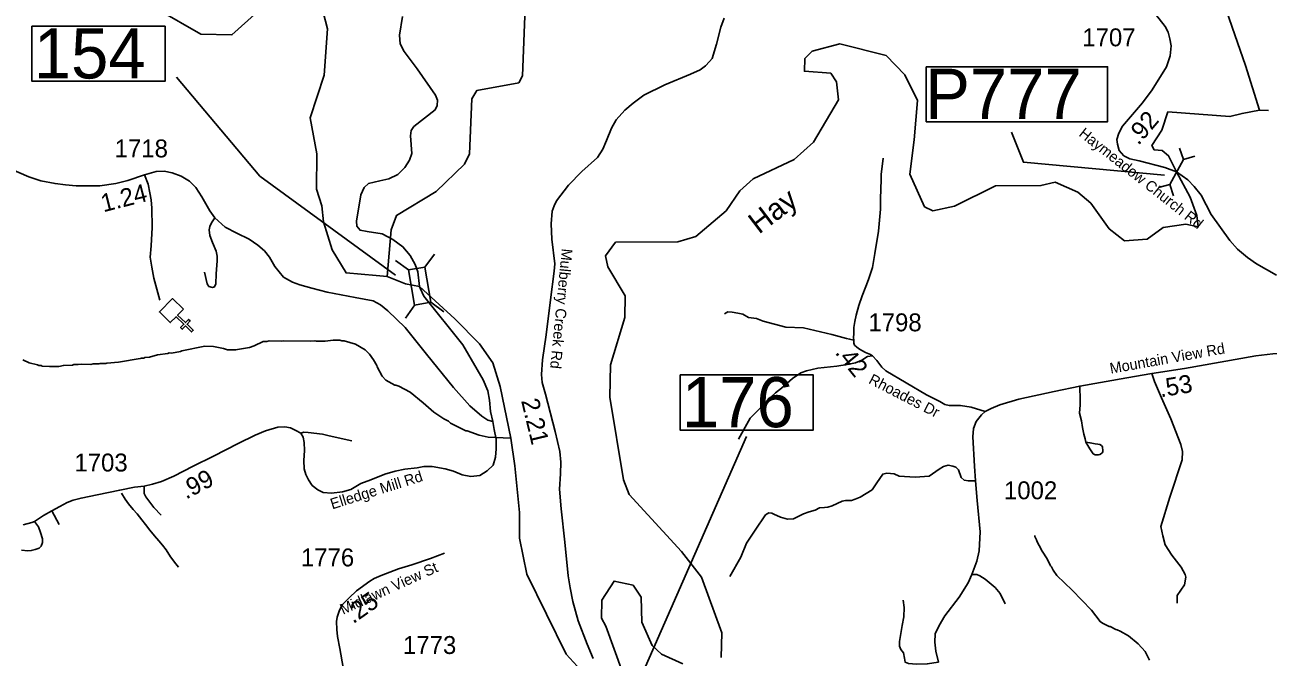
# Model space of a CAD drawing. Extents: x 1248224 to 1454986, y 825081 to 985870.
# Drawn here: x 1362794 to 1371473, y 908369 to 912782 of the extents above; entities that cross this region are included whole.
import ezdxf

# ---------------------------------------------------------------- set-up
doc = ezdxf.new("R2010")
doc.units = 0
for name, color, linetype in [('Exist Cultural Church CELL', 7, 'Continuous'), ('Exist Hydrographic Creek Single Shore', 7, 'Continuous'), ('Exist Hydrographic Creek Single Shore Label', 7, 'Continuous'), ('Exist Hydrographic Misc Water Feature', 7, 'Continuous'), ('Exist Road Non-System Type 51', 7, 'Continuous'), ('Exist Road Secondary Mileage Hundredths English Label', 7, 'Continuous'), ('Exist Road Secondary Structure Pipe CELL', 7, 'Continuous'), ('Exist Road Secondary Structure Pipe Number Label', 7, 'Continuous'), ('Exist Road Secondary Structure Standard Bridge CELL', 7, 'Continuous'), ('Exist Road Secondary Structure Standard Bridge Number Label', 7, 'Continuous'), ('Exist Road Secondary Type 51 Attributed', 7, 'Continuous'), ('Exist Road Secondary Type 51 Label', 7, 'Continuous'), ('Exist Road Secondary Type 51 Number Label', 7, 'Continuous')]:
    doc.layers.add(name, color=color, linetype=linetype)

msp = doc.modelspace()

# ---------------------------------------------------------------- linework, layer by layer
at = {"layer": 'Exist Cultural Church CELL'}
msp.add_lwpolyline([(1363900.2, 910797.5), (1363860.5, 910756.7), (1363914.9, 910703.5), (1363937.3, 910726.4), (1363948.7, 910715.2), (1363926.4, 910692.3), (1363969.4, 910650.3), (1363958.2, 910638.9), (1363915.2, 910680.9), (1363892.8, 910658), (1363881.4, 910669.2), (1363903.7, 910692), (1363849.3, 910745.3), (1363808.9, 910704.1), (1363732.7, 910778.5), (1363824, 910871.9)], close=True, dxfattribs=at)
at = {"layer": 'Exist Hydrographic Creek Single Shore'}
for points in [[(1365323.5, 911025.5), (1365246.4, 911033.5), (1365036.2, 911051.1), (1364940, 911211.1), (1364877.7, 911406.6), (1364867.8, 911518.1), (1364830, 911635.6), (1364832, 911882.5), (1364785, 912133.4), (1364883, 912430.1), (1364906.9, 912754.6), (1364845, 912989), (1364788.9, 913082), (1364657, 913127.4), (1364514, 913081), (1364418, 912872.8), (1364239, 912712.2), (1364021.9, 912716.7), (1363420.9, 913063.5), (1363183, 913242.3), (1362717.9, 913704.7)], [(1370832, 911756.3), (1370777.9, 911868), (1370733.9, 911905.2), (1370677.6, 911909.7), (1370660.7, 911939), (1370729.4, 912047.3), (1370773.2, 912173.8), (1371206.1, 912142.1), (1371290.2, 912163.4), (1371412.2, 912185.6), (1371314.2, 912497.9), (1371126.2, 913043.3)], [(1365323.5, 911025.5), (1365350.9, 911350.5), (1365387, 911451.5), (1365666, 911619.9), (1365862.1, 911809.7), (1365897, 911881.2), (1365914.1, 912264.9), (1365948, 912323.3), (1366241, 912376.6), (1366267.1, 912425.3), (1366288.1, 912966.5)], [(1367654.1, 908366), (1367658.1, 908539.8), (1367516.1, 908926.8), (1367378.1, 909106.9), (1367012.1, 909504.9), (1366972.1, 909607.5), (1366877.1, 910183.9), (1366882.1, 910410.3), (1366981, 910740), (1366984, 910890.9), (1366863, 911093.6), (1366848.1, 911169.3), (1366917.1, 911266.4), (1367351.1, 911267.6), (1367477.1, 911304.5), (1367689.1, 911484), (1367784, 911623.2), (1367878, 911706.8), (1368164.1, 911842.1), (1368300, 911964.2), (1368474.1, 912259.5), (1368460.1, 912384.5), (1368419.1, 912444.5), (1368236.1, 912457.9), (1368238.1, 912546.6), (1368289.1, 912598), (1368482.1, 912649.9), (1368806.1, 912567.9), (1368936.1, 912434), (1369024.1, 912255)], [(1369024.1, 912255), (1369001.1, 911979.7), (1368971.1, 911740.6), (1369074.1, 911512), (1369132.1, 911484.6), (1369283.2, 911517.6), (1369569.1, 911659.6), (1369886.1, 911659.8), (1369987.1, 911684), (1370144.2, 911615.2), (1370234.1, 911537.9), (1370363.2, 911358.1), (1370470.1, 911273.8), (1370628.2, 911287), (1370739.1, 911366.9), (1370898.2, 911390), (1370985.2, 911372.3), (1370974, 911451.8), (1370927.2, 911579.8), (1370832, 911756.3)], [(1365549.8, 910956.8), (1365452.1, 910975.6), (1365323.5, 911025.5)], [(1366890.8, 908003.5), (1366826.1, 908118), (1366699.5, 908249.4), (1366573.1, 908389.9), (1366299, 908948), (1366246, 909198.6), (1366245.7, 909378.5), (1366215.1, 909705.3), (1366187.1, 909897.6), (1366111, 910258.4), (1366060.8, 910422.4), (1365968.5, 910556.9), (1365796.1, 910731.1), (1365549.8, 910956.8)], [(1366966.3, 908265.2), (1366850.1, 908585.6), (1366818.1, 908642.1), (1366821.1, 908766.8), (1366907.1, 908899.7), (1367040.1, 908870.7), (1367096.1, 908787.4), (1367101.1, 908613.5), (1367172.1, 908451.1), (1367237.1, 908390.8), (1367386.1, 908322.1)]]:
    msp.add_lwpolyline(points, dxfattribs=at)
at = {"layer": 'Exist Hydrographic Misc Water Feature'}
for points in [[(1371474.9, 912184.8), (1371412.2, 912185.6)], [(1362779.5, 910443.5), (1362823.1, 910422.4), (1362882.8, 910409.1), (1362890.8, 910404.9), (1362906.8, 910404.6), (1362914.7, 910400.4), (1362966.5, 910397.2), (1363030.6, 910397.7), (1363062.7, 910405), (1363126.8, 910407.6), (1363134.9, 910411.4), (1363166.9, 910410.6), (1363191, 910414), (1363254.9, 910412.6), (1363271, 910416.3), (1363311, 910415.4), (1363319.1, 910419.2), (1363359, 910418.2), (1363367.1, 910422), (1363447.3, 910428.2), (1363599.8, 910452.7), (1363607.9, 910456.6), (1363623.9, 910456.2), (1363632, 910460), (1363664.1, 910463.2), (1363720.4, 910478), (1363792.7, 910488.4), (1363800.7, 910492.2), (1363816.7, 910491.7), (1363881, 910502.3), (1363889.1, 910506.1), (1364049.7, 910538.4), (1364111.8, 910537.1), (1364181.5, 910523.4), (1364209.3, 910514.8), (1364265.2, 910513.5), (1364361.6, 910531.3), (1364393.9, 910542.6), (1364458.6, 910573), (1364482.6, 910572.5), (1364498.7, 910576.2), (1364586.7, 910574.2), (1364602.6, 910577.8), (1364786.6, 910573.6), (1364818.7, 910576.8), (1364826.7, 910574.7), (1364890.6, 910575.2), (1364946.8, 910582), (1364992.8, 910580.8), (1365006.7, 910576.5), (1365022.7, 910576.2), (1365102.2, 910552.3), (1365169.3, 910514.8), (1365198.6, 910484.2), (1365227.7, 910443.6), (1365250.9, 910405), (1365252.7, 910395), (1365287.2, 910330.2), (1365312.6, 910301.6), (1365375.9, 910268.1), (1365383.9, 910267.9), (1365403.7, 910259.5), (1365482.7, 910217.7), (1365575.1, 910143.6), (1365647.7, 910077.9), (1365718.6, 910032.3), (1365750.3, 910015.5), (1365766, 910003.2), (1365872.8, 909948.8), (1365880.8, 909948.6), (1365964.2, 909918.6), (1366027.9, 909905.2), (1366187.1, 909897.6)], [(1369844.9, 909218), (1369844.7, 909210), (1369856.3, 909187.7), (1369860, 909173.6), (1369875.4, 909149.3), (1369894.5, 909108.8), (1369929.3, 909056), (1369952.3, 909007.5), (1369960, 908999.3), (1369971.5, 908975.1), (1369998.7, 908938.4), (1370104.5, 908835.9), (1370239.4, 908696.9), (1370299.6, 908617.6), (1370315.4, 908605.2), (1370362.9, 908582.1), (1370370.9, 908581.9), (1370410.4, 908561), (1370418.3, 908560.8), (1370440.2, 908550.3), (1370497.5, 908519), (1370566.1, 908463), (1370615.1, 908409.6), (1370643.7, 908347.6)]]:
    msp.add_lwpolyline(points, dxfattribs=at)
at = {"layer": 'Exist Road Non-System Type 51'}
for points in [[(1368770.7, 911703.6), (1368771.9, 911737.3), (1368786.3, 911850.6)], [(1363735.2, 910860.9), (1363695, 911013), (1363680.7, 911090.4), (1363669.2, 911160.7), (1363676.4, 911239.6), (1363682.1, 911367.3), (1363679.3, 911502.9), (1363675, 911561.7), (1363666.4, 911610.5), (1363654.9, 911670.7), (1363628.8, 911734.4)], [(1364119.3, 911435.1), (1364095.9, 911401.4), (1364084.4, 911374.2), (1364081.5, 911351.2), (1364085.8, 911312.5), (1364103, 911263.7), (1364130.3, 911202.1), (1364136, 911167.6), (1364137.4, 911136.1), (1364130.3, 911044.3), (1364126, 910974), (1364117.4, 910952.5), (1364103, 910949.6), (1364078.7, 910956.8), (1364067.2, 910975.4), (1364048.6, 911055.7)], [(1367677.7, 910765.9), (1367700.4, 910779.1), (1367730.2, 910777.9), (1367770.8, 910770.7), (1367806.7, 910763.5), (1367844.9, 910738.4), (1367902.2, 910733.6), (1367947.6, 910714.5), (1368106.5, 910671.5), (1368229.5, 910666.7), (1368426.6, 910620.1), (1368529.4, 910593.8), (1368550.9, 910589), (1368580.2, 910580.5)], [(1368711.5, 910471.4), (1368674.9, 910466.5), (1368635.5, 910441.4), (1368591.3, 910422.3), (1368534, 910411.5), (1368461.1, 910400.8), (1368329.7, 910386.4), (1368250.9, 910367.3), (1368210.2, 910353), (1368151.7, 910314.7), (1368076.4, 910246.6), (1368034.6, 910214.3), (1368003.6, 910186.8), (1367935.5, 910116.3), (1367856.7, 910036.2), (1367775.6, 909889.6)], [(1370659.8, 910347.6), (1370678.4, 910291.8), (1370727.9, 910178.8), (1370794.4, 910031.6), (1370864.1, 909853.5), (1370874.9, 909803.9), (1370871.8, 909746.6), (1370786.8, 909485.4), (1370723.4, 909281), (1370737.5, 909215.2), (1370754.5, 909153.2), (1370800.9, 909080.4), (1370864.4, 908996.8), (1370893.8, 908945.6), (1370898.4, 908927.1), (1370887.6, 908874.4), (1370836.5, 908800.1), (1370836.6, 908745.1)], [(1370157, 910260.4), (1370159.7, 910163.3), (1370159.3, 910128.9), (1370154.7, 910071.2), (1370168.8, 910019.1), (1370177.8, 909972.9), (1370184.9, 909924.7), (1370194.2, 909892.5), (1370199.8, 909870.3)], [(1364719.4, 909933), (1364742.3, 909939.5), (1364771.9, 909937.9), (1364871.6, 909925.5), (1364918.3, 909913), (1365077.2, 909878.7)], [(1370199.8, 909870.3), (1370226.9, 909823.8), (1370242.4, 909801.4), (1370252.2, 909789.2), (1370266, 909781), (1370276.1, 909780.8), (1370288.1, 909780.5), (1370298.1, 909784.3), (1370302.2, 909786.2), (1370314.4, 909796), (1370318.5, 909801.9), (1370318.8, 909815.9), (1370317.1, 909830), (1370315.2, 909838), (1370309.4, 909846.1), (1370297.5, 909852.4), (1370283.5, 909854.7), (1370265.6, 909857), (1370241.7, 909861.5), (1370229.7, 909863.7), (1370199.8, 909870.3)], [(1369430.1, 909599.7), (1369379.9, 909598.5), (1369351.2, 909604.5), (1369330.9, 909622.4), (1369311.8, 909677.4), (1369291.5, 909695.3), (1369272.4, 909702.5), (1369240.1, 909708.5), (1369205.5, 909698.9), (1369176.8, 909682.2), (1369107.5, 909633.1), (1369009.6, 909626), (1368897.3, 909631.9), (1368861.5, 909648.7), (1368811.3, 909653.5), (1368782.6, 909646.3), (1368740.8, 909586.5), (1368707.4, 909536.3), (1368624.9, 909486.1), (1368590.3, 909470.6), (1368565.2, 909463.4), (1368522.2, 909462.2), (1368499.5, 909457.4), (1368429, 909426.3), (1368399.9, 909417), (1368376, 909414.6), (1368340.2, 909411), (1368310.3, 909394.3), (1368269.7, 909383.5), (1368230.3, 909370.4), (1368169.4, 909339.3), (1368159.8, 909334.5), (1368118, 909332.1), (1368069, 909346.5), (1368022.4, 909366.8), (1368009.3, 909374), (1367987.8, 909375.2), (1367965.1, 909362), (1367892.2, 909254.4), (1367831.3, 909163.6), (1367790.7, 909066.7), (1367715.8, 908932.3)], [(1363468.4, 909513.3), (1363493.6, 909472.8), (1363516.9, 909438.3), (1363550.2, 909399.6), (1363577.6, 909369.1), (1363610.8, 909328.4), (1363636.1, 909293.8), (1363665.3, 909255.2), (1363698.6, 909216.5), (1363729.9, 909179.9), (1363755.3, 909151.3), (1363780.7, 909118.8), (1363811.7, 909070.2), (1363848.8, 909021.4), (1363866.3, 908997)], [(1363626.1, 909563.2), (1363627.8, 909539.7), (1363627.8, 909511.6), (1363638.7, 909488.2), (1363693.2, 909413.4), (1363746.2, 909360.4)], [(1362983.3, 909391), (1363033.4, 909295.5)], [(1362862, 909316.9), (1362890.1, 909278.4), (1362902.5, 909239.4), (1362916.6, 909195.8), (1362916.6, 909169.2), (1362908.8, 909144.3), (1362894.7, 909128.7), (1362866.7, 909119.4), (1362838.7, 909113.1), (1362813.7, 909110), (1362770.1, 909114.7)], [(1369405.2, 908945.6), (1369438.1, 908946.6), (1369459.8, 908937.3), (1369497, 908914), (1369566.6, 908855.2), (1369602.2, 908813.4), (1369637.8, 908742.1)], [(1369170.6, 908334.4), (1369093.3, 908321.3), (1369019, 908319.8), (1368961.8, 908325.9), (1368938.6, 908335.2), (1368933.9, 908363.1), (1368926.2, 908400.3), (1368909.2, 908423.5), (1368899.9, 908445.2), (1368899.9, 908479.3), (1368907.6, 908533.5), (1368918.4, 908590.8), (1368929.3, 908649.7), (1368930.8, 908714.7), (1368924.6, 908765.8)]]:
    msp.add_lwpolyline(points, dxfattribs=at)
at = {"layer": 'Exist Road Secondary Structure Pipe CELL'}
for p, q in [((1370854.7, 911922), (1370880.8, 911842.9)), ((1370961.1, 911864.7), (1370880.8, 911842.9)), ((1370880.8, 911842.9), (1370786.7, 911668.2)), ((1370706.3, 911646.5), (1370786.7, 911668.2)), ((1370812.8, 911589.1), (1370786.7, 911668.2))]:
    msp.add_line(p, q, dxfattribs=at)
at = {"layer": 'Exist Road Secondary Structure Pipe Number Label'}
msp.add_lwpolyline([(1369085.6, 912489.6), (1370351.7, 912489.6), (1370351.7, 912105.8), (1369085.6, 912105.8)], close=True, dxfattribs=at)
msp.add_lwpolyline([(1370749.6, 911732), (1369764.3, 911823.3), (1369682.2, 912033.1)], dxfattribs=at)
at = {"layer": 'Exist Road Secondary Structure Standard Bridge CELL'}
for p, q in [((1365652.9, 911182.3), (1365587.1, 911090.2)), ((1365380.8, 911136.9), (1365472.9, 911071.1)), ((1365515.8, 910827), (1365450, 910734.9)), ((1365627.4, 910845.6), (1365719.5, 910779.8))]:
    msp.add_line(p, q, dxfattribs=at)
msp.add_lwpolyline([(1365587.1, 911090.2), (1365627.9, 910845.7), (1365513.7, 910826.6), (1365472.9, 911071.1)], close=True, dxfattribs=at)
at = {"layer": 'Exist Road Secondary Structure Standard Bridge Number Label'}
msp.add_line((1367025.6, 908074.2), (1367832.4, 909907.9), dxfattribs=at)
for points in [[(1362843.7, 912772), (1363772.7, 912772), (1363772.7, 912387.9), (1362843.7, 912387.9)], [(1367368, 910338.3), (1368296.9, 910338.3), (1368296.9, 909954.2), (1367368, 909954.2)]]:
    msp.add_lwpolyline(points, close=True, dxfattribs=at)
msp.add_lwpolyline([(1365380.6, 911034.8), (1364435.3, 911725.6), (1363853.5, 912416.4)], dxfattribs=at)
at = {"layer": 'Exist Road Secondary Type 51 Attributed'}
for points in [[(1370634.8, 912921.5), (1370754.2, 912771.5), (1370773.6, 912731.2), (1370787.5, 912684), (1370795.6, 912636.1), (1370788.7, 912565.3), (1370763.7, 912488.9), (1370662.4, 912329.1), (1370596.1, 912238.2), (1370455.9, 912074.3), (1370430.9, 912025.7), (1370417, 911982.6), (1370421.2, 911949.3), (1370433.7, 911906.2), (1370465.4, 911868.1), (1370507, 911847.3), (1370571.6, 911833), (1370750.8, 911786.8), (1370832, 911756.3), (1370910.9, 911699.9), (1370956.1, 911654.8), (1371004.6, 911593.7), (1371075.4, 911457.7), (1371205.9, 911275.8), (1371258.6, 911216.1), (1371328, 911159.1), (1371390.2, 911113.7), (1371530.4, 911034.5)], [(1365549.8, 910956.8), (1365537.5, 911058), (1365519.2, 911109.4), (1365482.7, 911172.3), (1365432.4, 911232.8), (1365363.1, 911284.9), (1365288.9, 911323.8), (1365182.7, 911340.9), (1365133.6, 911348.9), (1365110.7, 911376.3), (1365109.6, 911412.4), (1365138.1, 911596.4), (1365162.1, 911647.9), (1365192.9, 911675.3), (1365271.7, 911692.4), (1365334.5, 911707.3), (1365397, 911737.4), (1365447.2, 911785.5), (1365478.1, 911836.9), (1365496.3, 911884.9), (1365486.1, 912007.2), (1365490.6, 912043.8), (1365508.7, 912071.8), (1365657.2, 912189.5), (1365672, 912218.1), (1365675.4, 912256.9), (1365660.7, 912290.7), (1365531.7, 912475.8), (1365442.7, 912595.3), (1365414.2, 912649), (1365409.6, 912710.7), (1365430.2, 912839.9)], [(1366761.1, 908360.1), (1366718.2, 908459.2), (1366656.2, 908623.4), (1366620.1, 908756.7), (1366600.9, 908853.8), (1366587.4, 908935.8), (1366562.5, 909170.8), (1366536.6, 909404.6), (1366526.4, 909541.3), (1366533.2, 909647.5), (1366534.3, 909728.8), (1366528.7, 909803.8), (1366494.9, 909945), (1366428.3, 910204), (1366405.7, 910285.3), (1366401.2, 910340.7), (1366408, 910443.5), (1366432.8, 910617.7), (1366462.2, 910863.9), (1366489.2, 911063.9), (1366492.7, 911114.9), (1366473.5, 911286.6), (1366466.7, 911392.7), (1366475.7, 911480.9), (1366489.3, 911519.3), (1366504.9, 911554.8), (1366589.5, 911663.2), (1366681.8, 911757.5), (1366791.3, 911856.9), (1366828.5, 911913.4), (1366853.4, 911975.5), (1366888.4, 912060.2), (1366921.8, 912119.5), (1366981.6, 912186.2), (1367039.2, 912235.9), (1367113.7, 912292.3), (1367262.2, 912364.1), (1367439.4, 912438.7), (1367508.3, 912466.9), (1367545.5, 912496.3), (1367573.7, 912525.7), (1367590.7, 912547.1), (1367622.1, 912648.2), (1367652.6, 912765.7), (1367676.3, 912827.8)], [(1362698.3, 911775.8), (1362820.6, 911721.4), (1362905.8, 911693.9), (1363005.4, 911673.7), (1363077.7, 911666.4), (1363152.8, 911659.2), (1363318.3, 911657.8), (1363428, 911675.1), (1363513.2, 911696.8), (1363628.8, 911734.4), (1363710.5, 911757.4), (1363765.4, 911760.3), (1363821.7, 911750.2), (1363885.3, 911725.6), (1363943.1, 911691), (1363987.8, 911646.1), (1364029.7, 911581.1), (1364086.1, 911484.3), (1364119.3, 911435.1), (1364192.6, 911369.2), (1364273.5, 911327.2), (1364360.2, 911286.8), (1364420.8, 911243.4), (1364467.1, 911204.4), (1364501.7, 911161), (1364537.8, 911094.5), (1364599.6, 911021.3), (1364661.7, 910985.1), (1364713.7, 910966.4), (1364797.5, 910944.7), (1364904.4, 910917.2), (1365098.9, 910879.8), (1365224.6, 910855.3), (1365276.6, 910827.8), (1365328.6, 910785.9), (1365449.4, 910669.4), (1365596.7, 910482.9), (1365787.1, 910250.7), (1365899.7, 910123.5), (1365984.3, 910051), (1366025.8, 910023.9), (1366059.7, 910014)], [(1368662.9, 910496.2), (1368620.4, 910517.6), (1368600.8, 910532.1), (1368585.4, 910547.5), (1368580.2, 910559.9), (1368580.2, 910577.4), (1368579, 910603.9), (1368581.3, 910620.7), (1368581.7, 910670.9), (1368587.4, 910712.3), (1368596.7, 910756.6), (1368615.2, 910823.6), (1368639.8, 910891), (1368664.5, 910954.8), (1368683, 911004.3), (1368709.8, 911088.8), (1368726.8, 911186.1), (1368753.6, 911342.7), (1368765.9, 911495.2), (1368767, 911568), (1368770.7, 911703.6)], [(1366059.7, 910014), (1366045.1, 910082.7), (1366038.3, 910162.7), (1366024.6, 910226.7), (1365992.6, 910304.4), (1365951.5, 910377.6), (1365851, 910549), (1365578.6, 910888.1), (1365554.1, 910944.5), (1365549.8, 910956.8)], [(1369496.6, 910082.4), (1369538.1, 910105.6), (1369599, 910129.3), (1369732.8, 910170), (1369978.2, 910222.5), (1370157, 910260.4), (1370486.1, 910317.4), (1370659.8, 910347.6), (1370887.8, 910384), (1371387.7, 910471.8), (1371505.9, 910485.3), (1371731, 910488.7), (1371826.1, 910499.8), (1371939.5, 910523.5), (1372025.8, 910548.1), (1372076.6, 910578.6), (1372093.1, 910592), (1372107.9, 910609.1), (1372129.9, 910652.3), (1372140.7, 910685.6), (1372147.5, 910720.3)], [(1369496.6, 910082.4), (1369398.8, 910113.9), (1369325.6, 910126), (1369246.1, 910124.9), (1369216.3, 910131.5), (1369181, 910152.5), (1369133.6, 910175.7), (1369088.3, 910198.9), (1368804.2, 910366.4), (1368776.6, 910393), (1368741.3, 910440.4), (1368711.5, 910471.4), (1368695.9, 910480.3), (1368662.9, 910496.2)], [(1369170.6, 908334.4), (1369152.5, 908411.2), (1369145.7, 908474.5), (1369148, 908531), (1369175.1, 908589.7), (1369215.7, 908657.5), (1369314.9, 908787.5), (1369378.1, 908886.9), (1369405.2, 908945.6), (1369439, 909038.3), (1369454.8, 909110.6), (1369461.5, 909243.3), (1369442.3, 909462.4), (1369430.1, 909599.7), (1369423.2, 909701.2), (1369410.8, 909906.1), (1369415.3, 909966), (1369435.6, 910013.5), (1369472.8, 910059.8), (1369496.6, 910082.4)], [(1362781.9, 909292.3), (1362843.5, 909308.7), (1362862, 909316.9), (1362923.7, 909358.1), (1362983.3, 909391), (1363038.9, 909419.8), (1363090.3, 909448.6), (1363131.4, 909465.1), (1363186.9, 909479.5), (1363297.9, 909502.1), (1363456.2, 909535.1), (1363558.3, 909555), (1363626.1, 909563.2), (1363685.7, 909575.5), (1363747.4, 909594.1), (1363833.8, 909633.2), (1363969.5, 909701.1), (1364111.3, 909771), (1364283.6, 909861), (1364400.8, 909918.6), (1364472.7, 909949.5), (1364559.1, 909974.1), (1364608.4, 909976.2), (1364647.5, 909970), (1364686.5, 909951.5), (1364719.4, 909933), (1364735.9, 909904.2), (1364744.1, 909867.1), (1364746.2, 909811.6), (1364741.4, 909742), (1364743.4, 909684.4), (1364755.8, 909643.2), (1364774.3, 909606.2), (1364799, 909567.1), (1364840.1, 909536.2), (1364877.1, 909517.7), (1364934.7, 909513.6), (1365010.7, 909523.9), (1365068.3, 909540.3), (1365140.3, 909581.5), (1365208.1, 909606.2), (1365306, 909645.1), (1365380, 909667.7), (1365445.8, 909680.1), (1365532.1, 909690.4), (1365578.9, 909698.5), (1365636.5, 909698.5), (1365727, 909684.1), (1365786.4, 909666), (1365846, 909641.3), (1365907.9, 909630.6), (1365969.6, 909636.8), (1366021.5, 909669.8), (1366062.6, 909708.9), (1366079, 909764.5), (1366083.2, 909824.1), (1366083.2, 909890), (1366070.8, 909957.9), (1366059.7, 910014)], [(1365034.3, 908224.9), (1365015, 908295.7), (1364991.5, 908430.2), (1364976.4, 908512.5), (1364971.4, 908561.3), (1364969.7, 908616.8), (1364974.7, 908648.7), (1364989.8, 908697.4), (1365011.7, 908736.1), (1365057, 908783.1), (1365109.1, 908831.9), (1365203, 908898.5), (1365231.5, 908917), (1365281.9, 908938.8), (1365402.8, 908985.9), (1365495.2, 909014.5), (1365624.5, 909056.5), (1365723.6, 909095.1)]]:
    msp.add_lwpolyline(points, dxfattribs=at)

# ---------------------------------------------------------------- texts
at = {"layer": 'Exist Hydrographic Creek Single Shore Label'}
msp.add_text('Hay', height=150, rotation=37.33845, dxfattribs=at).set_placement((1367917.9, 911316.7))
at = {"layer": 'Exist Road Secondary Mileage Hundredths English Label'}
for s, rotation, p in [('.92', 49.46287, (1370567, 911936.2)), ('1.24', 14.27423, (1363342.2, 911473.7)), ('.42', 309.07043, (1368444.5, 910492.6)), ('.53', 9.42231, (1370722.3, 910182.3)), ('2.21', 283.48442, (1366257.4, 910159.4)), ('.99', 27.57886, (1363919.1, 909468.1)), ('.25', 35.34599, (1365085.8, 908598.4))]:
    msp.add_text(s, height=125, rotation=rotation, dxfattribs=at).set_placement(p)
at = {"layer": 'Exist Road Secondary Structure Pipe Number Label'}
msp.add_text('P777', height=350, dxfattribs=at).set_placement((1369078.5, 912125.5))
at = {"layer": 'Exist Road Secondary Structure Standard Bridge Number Label'}
for s, p in [('154', (1362856.2, 912407.7)), ('176', (1367380.5, 909973.9))]:
    msp.add_text(s, height=350, dxfattribs=at).set_placement(p)
at = {"layer": 'Exist Road Secondary Type 51 Label'}
for s, rotation, p in [('Haymeadow Church Rd', 321.72639, (1370145.8, 912011.6)), ('Mulberry Creek Rd', 264.38054, (1366542.6, 911222.9)), ('Mountain View Rd', 10.11736, (1370374.1, 910346.6)), ('Rhoades Dr', 332.79761, (1368677.9, 910283.1)), ('Elledge Mill Rd', 17.41394, (1364939.8, 909400)), ('Midlawn View St', 24.41916, (1365015, 908664.5))]:
    msp.add_text(s, height=75, rotation=rotation, dxfattribs=at).set_placement(p)
at = {"layer": 'Exist Road Secondary Type 51 Number Label'}
for s, p in [('1707', (1370175.3, 912632.3)), ('1718', (1363420.9, 911857)), ('1798', (1368682.2, 910643.1)), ('1703', (1363139.9, 909664.9)), ('1002', (1369628.5, 909471)), ('1776', (1364720.9, 909002.5)), ('1773', (1365433.4, 908391.3))]:
    msp.add_text(s, height=125, dxfattribs=at).set_placement(p)

doc.saveas('drawing.dxf')
